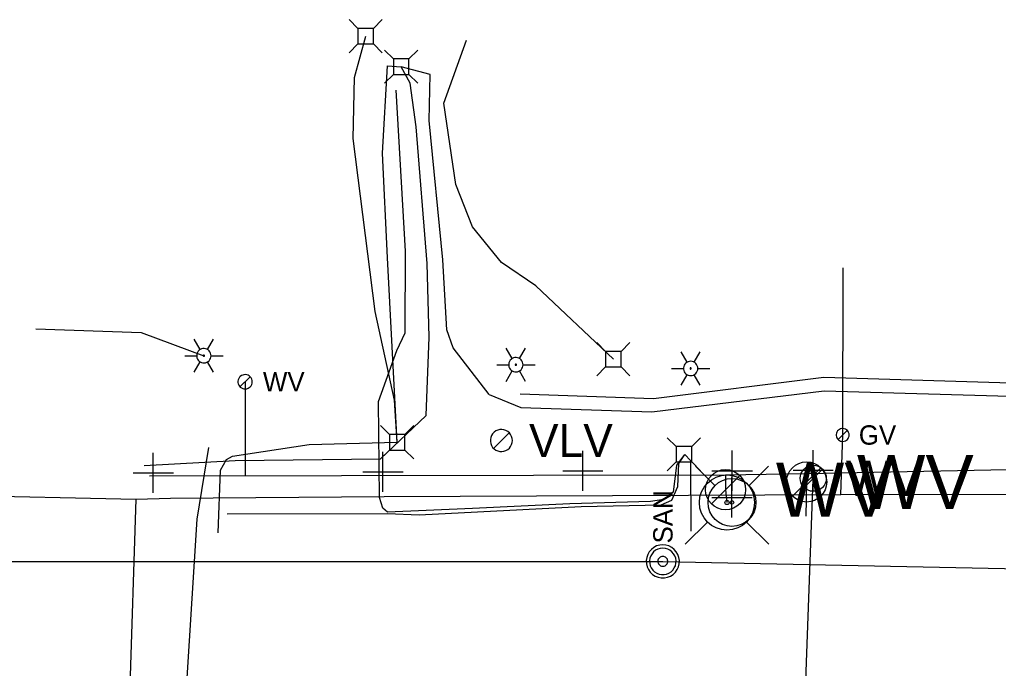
# Model space of a CAD drawing. Extents: x 596028 to 606371, y 330010 to 403088.
# Drawn here: x 601306.7 to 601501.4, y 366159.5 to 366288.7 of the extents above; entities that cross this region are included whole.
import ezdxf

# ---------------------------------------------------------------- set-up
doc = ezdxf.new("R2010")
doc.units = 0
for name, color, linetype in [('E_LTG', 7, 'Continuous'), ('E_SIG', 7, 'Continuous'), ('E_UTL_AG_Bold', 7, 'Continuous'), ('E_UTL_E_UG', 7, 'Continuous'), ('E_UTL_G', 7, 'Continuous'), ('E_UTL_G_UG', 7, 'Continuous'), ('E_UTL_SAN_MH', 7, 'Continuous'), ('E_UTL_SAN_UG', 7, 'Continuous'), ('E_UTL_T_UG', 7, 'Continuous'), ('E_UTL_TV_UG', 7, 'Continuous'), ('E_UTL_VLV', 7, 'Continuous'), ('E_UTL_W', 7, 'Continuous'), ('E_UTL_W_UG', 7, 'Continuous'), ('E_UTL_WHydrant', 7, 'Continuous')]:
    doc.layers.add(name, color=color, linetype=linetype)

# ---------------------------------------------------------------- blocks, each defined once
blk = doc.blocks.new('PED')
at = {"layer": 'E_UTL_AG_Bold'}
for p, q in [((-8, 8), (-16, 16)), ((8, 8), (16, 16)), ((-8, -8), (-16, -16)), ((8, -8), (16, -16))]:
    blk.add_line(p, q, dxfattribs=at)
blk.add_lwpolyline([(-8, -8), (8, -8), (8, 8), (-8, 8)], close=True, dxfattribs=at)
blk = doc.blocks.new('WV')
at = {"layer": 'E_UTL_W'}
blk.add_line((-8.62, -8.62), (8.62, 8.62), dxfattribs=at)
blk.add_circle((0, 0), 12.19, dxfattribs=at)
blk.add_text('WV', height=32.918, dxfattribs=at).set_placement((30.48, -16.46))
blk = doc.blocks.new('HYD')
at = {"layer": 'E_UTL_WHydrant'}
for p, q in [((-11.69, 11.7), (-25.35, 25.35)), ((11.7, 11.7), (25.36, 25.35))]:
    blk.add_line(p, q, dxfattribs=at)
for radius in [16.72, 1.28]:
    blk.add_circle((0, 0), radius, dxfattribs=at)

msp = doc.modelspace()

# ---------------------------------------------------------------- linework, layer by layer
at = {"layer": 'E_LTG'}
for points in [[(601342.6, 366223.01), (601341.41, 366225.07)], [(601344.03, 366223.01), (601345.22, 366225.07)], [(601344.74, 366221.77), (601344.72, 366222.04), (601344.64, 366222.3), (601344.52, 366222.54), (601344.35, 366222.75), (601344.14, 366222.93), (601343.91, 366223.07), (601343.65, 366223.16), (601343.38, 366223.19), (601343.11, 366223.18), (601342.85, 366223.12), (601342.6, 366223.01), (601342.38, 366222.85), (601342.19, 366222.65), (601342.05, 366222.42), (601341.94, 366222.17), (601341.89, 366221.9), (601341.89, 366221.63), (601341.94, 366221.36), (601342.05, 366221.11), (601342.19, 366220.88), (601342.38, 366220.69), (601342.6, 366220.53), (601342.85, 366220.42), (601343.11, 366220.35), (601343.38, 366220.34), (601343.65, 366220.38), (601343.91, 366220.47), (601344.14, 366220.6), (601344.35, 366220.78), (601344.52, 366220.99), (601344.64, 366221.24), (601344.72, 366221.5), (601344.74, 366221.77)], [(601344.74, 366221.77), (601344.72, 366222.04), (601344.64, 366222.3), (601344.52, 366222.54), (601344.35, 366222.75), (601344.14, 366222.93), (601343.91, 366223.07), (601343.65, 366223.16), (601343.38, 366223.19), (601343.11, 366223.18), (601342.85, 366223.12), (601342.6, 366223.01), (601342.38, 366222.85), (601342.19, 366222.65), (601342.05, 366222.42), (601341.94, 366222.17), (601341.89, 366221.9), (601341.89, 366221.63), (601341.94, 366221.36), (601342.05, 366221.11), (601342.19, 366220.88), (601342.38, 366220.69), (601342.6, 366220.53), (601342.85, 366220.42), (601343.11, 366220.35), (601343.38, 366220.34), (601343.65, 366220.38), (601343.91, 366220.47), (601344.14, 366220.6), (601344.35, 366220.78), (601344.52, 366220.99), (601344.64, 366221.24), (601344.72, 366221.5), (601344.74, 366221.77)], [(601344.74, 366221.77), (601344.72, 366222.04), (601344.64, 366222.3), (601344.52, 366222.54), (601344.35, 366222.75), (601344.14, 366222.93), (601343.91, 366223.07), (601343.65, 366223.16), (601343.38, 366223.19), (601343.11, 366223.18), (601342.85, 366223.12), (601342.6, 366223.01), (601342.38, 366222.85), (601342.19, 366222.65), (601342.05, 366222.42), (601341.94, 366222.17), (601341.89, 366221.9), (601341.89, 366221.63), (601341.94, 366221.36), (601342.05, 366221.11), (601342.19, 366220.88), (601342.38, 366220.69), (601342.6, 366220.53), (601342.85, 366220.42), (601343.11, 366220.35), (601343.38, 366220.34), (601343.65, 366220.38), (601343.91, 366220.47), (601344.14, 366220.6), (601344.35, 366220.78), (601344.52, 366220.99), (601344.64, 366221.24), (601344.72, 366221.5), (601344.74, 366221.77)], [(601404.68, 366221.21), (601403.48, 366223.27)], [(601406.1, 366221.21), (601407.3, 366223.27)], [(601339.5, 366221.77), (601341.89, 366221.77)], [(601343.43, 366221.77), (601343.43, 366221.79), (601343.43, 366221.81), (601343.42, 366221.83), (601343.4, 366221.85), (601343.38, 366221.86), (601343.36, 366221.88), (601343.34, 366221.88), (601343.32, 366221.89), (601343.3, 366221.89), (601343.28, 366221.88), (601343.26, 366221.87), (601343.24, 366221.86), (601343.22, 366221.84), (601343.21, 366221.82), (601343.2, 366221.8), (601343.2, 366221.78), (601343.2, 366221.76), (601343.2, 366221.73), (601343.21, 366221.71), (601343.22, 366221.69), (601343.24, 366221.68), (601343.26, 366221.66), (601343.28, 366221.66), (601343.3, 366221.65), (601343.32, 366221.65), (601343.34, 366221.65), (601343.36, 366221.66), (601343.38, 366221.67), (601343.4, 366221.69), (601343.42, 366221.7), (601343.43, 366221.72), (601343.43, 366221.75), (601343.43, 366221.77)], [(601344.74, 366221.77), (601347.13, 366221.77)], [(601406.82, 366219.97), (601406.79, 366220.24), (601406.72, 366220.51), (601406.59, 366220.75), (601406.42, 366220.96), (601406.22, 366221.14), (601405.98, 366221.27), (601405.73, 366221.36), (601405.46, 366221.4), (601405.19, 366221.39), (601404.92, 366221.32), (601404.68, 366221.21), (601404.45, 366221.05), (601404.27, 366220.86), (601404.12, 366220.63), (601404.02, 366220.38), (601403.97, 366220.11), (601403.97, 366219.84), (601404.02, 366219.57), (601404.12, 366219.32), (601404.27, 366219.09), (601404.45, 366218.89), (601404.68, 366218.74), (601404.92, 366218.62), (601405.19, 366218.56), (601405.46, 366218.55), (601405.73, 366218.59), (601405.98, 366218.67), (601406.22, 366218.81), (601406.42, 366218.99), (601406.59, 366219.2), (601406.72, 366219.44), (601406.79, 366219.7), (601406.82, 366219.97)], [(601406.82, 366219.97), (601406.79, 366220.24), (601406.72, 366220.51), (601406.59, 366220.75), (601406.42, 366220.96), (601406.22, 366221.14), (601405.98, 366221.27), (601405.73, 366221.36), (601405.46, 366221.4), (601405.19, 366221.39), (601404.92, 366221.32), (601404.68, 366221.21), (601404.45, 366221.05), (601404.27, 366220.86), (601404.12, 366220.63), (601404.02, 366220.38), (601403.97, 366220.11), (601403.97, 366219.84), (601404.02, 366219.57), (601404.12, 366219.32), (601404.27, 366219.09), (601404.45, 366218.89), (601404.68, 366218.74), (601404.92, 366218.62), (601405.19, 366218.56), (601405.46, 366218.55), (601405.73, 366218.59), (601405.98, 366218.67), (601406.22, 366218.81), (601406.42, 366218.99), (601406.59, 366219.2), (601406.72, 366219.44), (601406.79, 366219.7), (601406.82, 366219.97)], [(601406.82, 366219.97), (601406.79, 366220.24), (601406.72, 366220.51), (601406.59, 366220.75), (601406.42, 366220.96), (601406.22, 366221.14), (601405.98, 366221.27), (601405.73, 366221.36), (601405.46, 366221.4), (601405.19, 366221.39), (601404.92, 366221.32), (601404.68, 366221.21), (601404.45, 366221.05), (601404.27, 366220.86), (601404.12, 366220.63), (601404.02, 366220.38), (601403.97, 366220.11), (601403.97, 366219.84), (601404.02, 366219.57), (601404.12, 366219.32), (601404.27, 366219.09), (601404.45, 366218.89), (601404.68, 366218.74), (601404.92, 366218.62), (601405.19, 366218.56), (601405.46, 366218.55), (601405.73, 366218.59), (601405.98, 366218.67), (601406.22, 366218.81), (601406.42, 366218.99), (601406.59, 366219.2), (601406.72, 366219.44), (601406.79, 366219.7), (601406.82, 366219.97)], [(601439.44, 366220.47), (601438.25, 366222.53)], [(601440.87, 366220.47), (601442.06, 366222.53)], [(601341.41, 366218.47), (601342.6, 366220.53)], [(601345.22, 366218.47), (601344.03, 366220.53)], [(601401.58, 366219.97), (601403.96, 366219.97)], [(601405.51, 366219.97), (601405.51, 366220), (601405.5, 366220.02), (601405.49, 366220.04), (601405.48, 366220.06), (601405.46, 366220.07), (601405.44, 366220.08), (601405.42, 366220.09), (601405.4, 366220.09), (601405.37, 366220.09), (601405.35, 366220.09), (601405.33, 366220.08), (601405.31, 366220.06), (601405.3, 366220.05), (601405.28, 366220.03), (601405.28, 366220.01), (601405.27, 366219.99), (601405.27, 366219.96), (601405.28, 366219.94), (601405.28, 366219.92), (601405.3, 366219.9), (601405.31, 366219.88), (601405.33, 366219.87), (601405.35, 366219.86), (601405.37, 366219.86), (601405.4, 366219.86), (601405.42, 366219.86), (601405.44, 366219.87), (601405.46, 366219.88), (601405.48, 366219.89), (601405.49, 366219.91), (601405.5, 366219.93), (601405.51, 366219.95), (601405.51, 366219.97)], [(601406.82, 366219.97), (601409.2, 366219.97)], [(601436.35, 366219.23), (601438.73, 366219.23)], [(601441.59, 366219.23), (601441.56, 366219.5), (601441.48, 366219.76), (601441.36, 366220.01), (601441.19, 366220.22), (601440.99, 366220.4), (601440.75, 366220.53), (601440.49, 366220.62), (601440.22, 366220.66), (601439.95, 366220.65), (601439.69, 366220.58), (601439.44, 366220.47), (601439.22, 366220.31), (601439.03, 366220.12), (601438.89, 366219.89), (601438.79, 366219.64), (601438.73, 366219.37), (601438.73, 366219.1), (601438.79, 366218.83), (601438.89, 366218.58), (601439.03, 366218.35), (601439.22, 366218.15), (601439.44, 366218), (601439.69, 366217.88), (601439.95, 366217.82), (601440.22, 366217.81), (601440.49, 366217.84), (601440.75, 366217.93), (601440.99, 366218.07), (601441.19, 366218.25), (601441.36, 366218.46), (601441.48, 366218.7), (601441.56, 366218.96), (601441.59, 366219.23)], [(601441.59, 366219.23), (601441.56, 366219.5), (601441.48, 366219.76), (601441.36, 366220.01), (601441.19, 366220.22), (601440.99, 366220.4), (601440.75, 366220.53), (601440.49, 366220.62), (601440.22, 366220.66), (601439.95, 366220.65), (601439.69, 366220.58), (601439.44, 366220.47), (601439.22, 366220.31), (601439.03, 366220.12), (601438.89, 366219.89), (601438.79, 366219.64), (601438.73, 366219.37), (601438.73, 366219.1), (601438.79, 366218.83), (601438.89, 366218.58), (601439.03, 366218.35), (601439.22, 366218.15), (601439.44, 366218), (601439.69, 366217.88), (601439.95, 366217.82), (601440.22, 366217.81), (601440.49, 366217.84), (601440.75, 366217.93), (601440.99, 366218.07), (601441.19, 366218.25), (601441.36, 366218.46), (601441.48, 366218.7), (601441.56, 366218.96), (601441.59, 366219.23)], [(601441.59, 366219.23), (601441.56, 366219.5), (601441.48, 366219.76), (601441.36, 366220.01), (601441.19, 366220.22), (601440.99, 366220.4), (601440.75, 366220.53), (601440.49, 366220.62), (601440.22, 366220.66), (601439.95, 366220.65), (601439.69, 366220.58), (601439.44, 366220.47), (601439.22, 366220.31), (601439.03, 366220.12), (601438.89, 366219.89), (601438.79, 366219.64), (601438.73, 366219.37), (601438.73, 366219.1), (601438.79, 366218.83), (601438.89, 366218.58), (601439.03, 366218.35), (601439.22, 366218.15), (601439.44, 366218), (601439.69, 366217.88), (601439.95, 366217.82), (601440.22, 366217.81), (601440.49, 366217.84), (601440.75, 366217.93), (601440.99, 366218.07), (601441.19, 366218.25), (601441.36, 366218.46), (601441.48, 366218.7), (601441.56, 366218.96), (601441.59, 366219.23)], [(601440.28, 366219.23), (601440.27, 366219.26), (601440.27, 366219.28), (601440.26, 366219.3), (601440.24, 366219.32), (601440.23, 366219.33), (601440.21, 366219.34), (601440.18, 366219.35), (601440.16, 366219.35), (601440.14, 366219.35), (601440.12, 366219.35), (601440.1, 366219.34), (601440.08, 366219.32), (601440.06, 366219.31), (601440.05, 366219.29), (601440.04, 366219.27), (601440.04, 366219.24), (601440.04, 366219.22), (601440.04, 366219.2), (601440.05, 366219.18), (601440.06, 366219.16), (601440.08, 366219.14), (601440.1, 366219.13), (601440.12, 366219.12), (601440.14, 366219.12), (601440.16, 366219.11), (601440.18, 366219.12), (601440.21, 366219.13), (601440.23, 366219.14), (601440.24, 366219.15), (601440.26, 366219.17), (601440.27, 366219.19), (601440.27, 366219.21), (601440.28, 366219.23)], [(601441.59, 366219.23), (601443.97, 366219.23)], [(601403.48, 366216.67), (601404.68, 366218.74)], [(601407.3, 366216.67), (601406.1, 366218.74)], [(601438.25, 366215.93), (601439.44, 366218)], [(601442.06, 366215.93), (601440.87, 366218)]]:
    msp.add_lwpolyline(points, dxfattribs=at)
at = {"layer": 'E_UTL_AG_Bold'}
for points in [[(601373.96, 366286.93), (601372.21, 366288.68)], [(601377.06, 366286.93), (601373.96, 366286.93)], [(601373.96, 366286.93), (601373.96, 366283.83)], [(601377.06, 366286.93), (601378.81, 366288.68)], [(601377.06, 366283.83), (601377.06, 366286.93)], [(601373.96, 366283.83), (601372.21, 366282.08)], [(601373.96, 366283.83), (601377.06, 366283.83)], [(601377.06, 366283.83), (601378.81, 366282.08)], [(601381.02, 366280.85), (601379.27, 366282.6)], [(601384.11, 366280.85), (601385.87, 366282.6)], [(601384.11, 366280.85), (601381.02, 366280.85)], [(601381.02, 366280.85), (601381.02, 366277.75)], [(601384.11, 366277.75), (601384.11, 366280.85)], [(601381.02, 366277.75), (601379.27, 366276)], [(601381.02, 366277.75), (601384.11, 366277.75)], [(601384.11, 366277.75), (601385.87, 366276)], [(601423.24, 366222.64), (601421.49, 366224.4)], [(601426.34, 366222.64), (601423.24, 366222.64)], [(601423.24, 366222.64), (601423.24, 366219.55)], [(601426.34, 366222.64), (601428.09, 366224.4)], [(601426.34, 366219.55), (601426.34, 366222.64)], [(601423.24, 366219.55), (601421.49, 366217.8)], [(601423.24, 366219.55), (601426.34, 366219.55)], [(601426.34, 366219.55), (601428.09, 366217.8)], [(601380.22, 366206.1), (601378.47, 366207.85)], [(601383.32, 366206.1), (601385.07, 366207.85)], [(601383.32, 366206.1), (601380.22, 366206.1)], [(601380.22, 366206.1), (601380.22, 366203)], [(601383.32, 366203), (601383.32, 366206.1)], [(601437.28, 366203.71), (601435.52, 366205.46)], [(601440.37, 366203.71), (601442.12, 366205.46)], [(601440.37, 366203.71), (601437.28, 366203.71)], [(601437.28, 366203.71), (601437.28, 366200.62)], [(601440.37, 366200.62), (601440.37, 366203.71)], [(601380.22, 366203), (601378.47, 366201.25)], [(601380.22, 366203), (601383.32, 366203)], [(601383.32, 366203), (601385.07, 366201.25)], [(601437.28, 366200.62), (601435.52, 366198.86)], [(601437.28, 366200.62), (601440.37, 366200.62)], [(601440.37, 366200.62), (601442.12, 366198.86)]]:
    msp.add_lwpolyline(points, dxfattribs=at)
at = {"layer": 'E_UTL_E_UG'}
for points in [[(601424.8, 366221.11), (601409.35, 366235.66), (601402.54, 366240.31), (601396.77, 366247.4), (601393.43, 366255.82), (601391.06, 366272.06), (601395.56, 366284.59)], [(601331.46, 366199.95), (601349.57, 366200.93), (601378.49, 366201.27), (601387.55, 366209.84), (601388.15, 366225.47), (601387.73, 366240.1), (601385.54, 366267.35), (601384.38, 366276.03), (601382.57, 366279.3)], [(601381.77, 366204.55), (601379.86, 366241.25), (601378.84, 366262.1), (601379.85, 366279.49), (601382.57, 366279.3)], [(601400.11, 366214.04), (601392.89, 366223.32), (601391.68, 366226.9), (601390.83, 366240.86), (601388.11, 366268.56), (601388.32, 366277.77), (601382.57, 366279.3)], [(601400.11, 366214.04), (601406.37, 366211.47), (601432.47, 366210.62), (601466.75, 366214.81), (601505.9, 366213.64), (601510.33, 366214.42), (601513.04, 366217.26), (601512.73, 366230.66)], [(601406.24, 366214.2), (601432.77, 366213.24), (601466.67, 366217.51), (601506.04, 366216.34), (601509.32, 366216.61), (601511.21, 366218.95), (601510.19, 366231.46)], [(601309.91, 366227.12), (601330.85, 366226.4), (601343.32, 366221.77)], [(601337.64, 366080.94), (601337.3, 366092.03), (601339.47, 366149.22), (601341.95, 366189.23), (601344.3, 366203.53)]]:
    msp.add_lwpolyline(points, dxfattribs=at)
at = {"layer": 'E_UTL_G'}
for points in [[(601471.69, 366206), (601471.67, 366206.24), (601471.6, 366206.47), (601471.49, 366206.69), (601471.34, 366206.88), (601471.15, 366207.04), (601470.94, 366207.16), (601470.71, 366207.24), (601470.47, 366207.28), (601470.23, 366207.27), (601469.99, 366207.21), (601469.77, 366207.11), (601469.57, 366206.97), (601469.4, 366206.79), (601469.27, 366206.58), (601469.18, 366206.36), (601469.13, 366206.12), (601469.13, 366205.87), (601469.18, 366205.64), (601469.27, 366205.41), (601469.4, 366205.2), (601469.57, 366205.03), (601469.77, 366204.89), (601469.99, 366204.78), (601470.23, 366204.73), (601470.47, 366204.71), (601470.71, 366204.75), (601470.94, 366204.83), (601471.15, 366204.95), (601471.34, 366205.11), (601471.49, 366205.3), (601471.6, 366205.52), (601471.67, 366205.75), (601471.69, 366206)], [(601469.5, 366205.09), (601471.32, 366206.9)]]:
    msp.add_lwpolyline(points, dxfattribs=at)
at = {"layer": 'E_UTL_G_UG'}
for points in [[(601470.06, 366194.18), (601470.41, 366206), (601470.48, 366239.27)], [(601257.24, 366194.79), (601329.82, 366193.2), (601336.71, 366193.43), (601379.22, 366193.73), (601470.06, 366194.18), (601507.73, 366194.22), (601643.1, 366194.94), (601677.95, 366195.03), (601788.27, 366195.57), (601885.75, 366195.03), (601923.91, 366195.66), (602032.17, 366195.19), (602072.71, 366194.94)], [(601327.97, 366084.19), (601327.71, 366092.59), (601326.77, 366131.9), (601327.76, 366148.86), (601328.59, 366153.91), (601329.82, 366193.2)]]:
    msp.add_lwpolyline(points, dxfattribs=at)
at = {"layer": 'E_UTL_SAN_MH'}
for points in [[(601434.63, 366184.14), (601434, 366184.08), (601433.4, 366183.9), (601432.84, 366183.62), (601432.35, 366183.23), (601431.94, 366182.75), (601431.62, 366182.21), (601431.42, 366181.62), (601431.33, 366181), (601431.36, 366180.37), (601431.51, 366179.76), (601431.77, 366179.19), (601432.13, 366178.68), (601432.59, 366178.25), (601433.11, 366177.91), (601433.7, 366177.67), (601434.31, 366177.55), (601434.94, 366177.55), (601435.56, 366177.67), (601436.14, 366177.91), (601436.67, 366178.25), (601437.12, 366178.68), (601437.48, 366179.19), (601437.74, 366179.76), (601437.89, 366180.37), (601437.92, 366181), (601437.83, 366181.62), (601437.63, 366182.21), (601437.31, 366182.75), (601436.9, 366183.23), (601436.41, 366183.62), (601435.85, 366183.9), (601435.25, 366184.08), (601434.63, 366184.14)], [(601434.63, 366183.48), (601434.13, 366183.43), (601433.64, 366183.29), (601433.2, 366183.06), (601432.8, 366182.75), (601432.48, 366182.37), (601432.22, 366181.94), (601432.06, 366181.46), (601431.99, 366180.96), (601432.01, 366180.46), (601432.13, 366179.98), (601432.34, 366179.52), (601432.63, 366179.11), (601432.99, 366178.76), (601433.42, 366178.49), (601433.88, 366178.31), (601434.38, 366178.21), (601434.88, 366178.21), (601435.37, 366178.31), (601435.84, 366178.49), (601436.26, 366178.76), (601436.62, 366179.11), (601436.91, 366179.52), (601437.12, 366179.98), (601437.24, 366180.46), (601437.26, 366180.96), (601437.19, 366181.46), (601437.03, 366181.94), (601436.78, 366182.37), (601436.45, 366182.75), (601436.05, 366183.06), (601435.61, 366183.29), (601435.13, 366183.43), (601434.63, 366183.48)], [(601434.63, 366181.83), (601434.44, 366181.81), (601434.26, 366181.76), (601434.09, 366181.67), (601433.94, 366181.56), (601433.82, 366181.41), (601433.73, 366181.25), (601433.66, 366181.07), (601433.64, 366180.89), (601433.65, 366180.7), (601433.69, 366180.52), (601433.77, 366180.34), (601433.88, 366180.19), (601434.01, 366180.06), (601434.17, 366179.96), (601434.35, 366179.89), (601434.53, 366179.85), (601434.72, 366179.85), (601434.9, 366179.89), (601435.08, 366179.96), (601435.24, 366180.06), (601435.37, 366180.19), (601435.48, 366180.34), (601435.56, 366180.52), (601435.61, 366180.7), (601435.61, 366180.89), (601435.59, 366181.07), (601435.53, 366181.25), (601435.43, 366181.41), (601435.31, 366181.56), (601435.16, 366181.67), (601434.99, 366181.76), (601434.81, 366181.81), (601434.63, 366181.83)]]:
    msp.add_lwpolyline(points, dxfattribs=at)
at = {"layer": 'E_UTL_SAN_UG'}
for p, q in [((601184, 366180.84), (601434.63, 366180.84)), ((601434.63, 366180.84), (601749.15, 366174.31))]:
    msp.add_line(p, q, dxfattribs=at)
at = {"layer": 'E_UTL_T_UG'}
for points in [[(601438.92, 366202.13), (601437.34, 366199.99), (601436.69, 366194.64), (601434.81, 366193.15), (601432.15, 366192.73), (601416.14, 366192.32), (601396.75, 366191.35), (601379.86, 366190.64), (601378.92, 366191.44), (601378.24, 366193.52), (601378.04, 366212.65), (601381.73, 366222.8), (601383.39, 366226.32), (601383.41, 366242.56), (601381.55, 366274.6)], [(601347.94, 366190.3), (601379.83, 366190.38), (601386.17, 366190.11), (601418.41, 366191.76), (601434.3, 366192.12), (601436.42, 366193.05), (601437.6, 366195.75), (601437.81, 366200.31), (601439.02, 366202.12), (601440.16, 366200.92), (601440.23, 366186.84)]]:
    msp.add_lwpolyline(points, dxfattribs=at)
at = {"layer": 'E_UTL_TV_UG'}
for points in [[(601381.77, 366204.55), (601381.22, 366212.94), (601377.41, 366230.57), (601373, 366265.03), (601373.28, 366277.17), (601375.51, 366285.38)], [(601346.16, 366186.55), (601346.65, 366198.96), (601347.84, 366201.14), (601349.02, 366201.75), (601364.29, 366204.08), (601381.77, 366204.55)]]:
    msp.add_lwpolyline(points, dxfattribs=at)
at = {"layer": 'E_UTL_VLV'}
for points in [[(601404.7, 366204.89), (601404.66, 366205.3), (601404.54, 366205.7), (601404.35, 366206.08), (601404.09, 366206.4), (601403.77, 366206.68), (601403.41, 366206.89), (601403.02, 366207.02), (601402.6, 366207.08), (601402.18, 366207.06), (601401.78, 366206.97), (601401.4, 366206.79), (601401.06, 366206.55), (601400.77, 366206.25), (601400.54, 366205.89), (601400.39, 366205.51), (601400.31, 366205.1), (601400.31, 366204.68), (601400.39, 366204.27), (601400.54, 366203.88), (601400.77, 366203.53), (601401.06, 366203.22), (601401.4, 366202.98), (601401.78, 366202.81), (601402.18, 366202.71), (601402.6, 366202.69), (601403.02, 366202.75), (601403.41, 366202.89), (601403.77, 366203.09), (601404.09, 366203.37), (601404.35, 366203.7), (601404.54, 366204.07), (601404.66, 366204.47), (601404.7, 366204.89)], [(601400.94, 366203.33), (601404.05, 366206.44)]]:
    msp.add_lwpolyline(points, dxfattribs=at)
at = {"layer": 'E_UTL_W'}
for points in [[(601352.93, 366216.59), (601352.9, 366216.86), (601352.83, 366217.12), (601352.7, 366217.36), (601352.54, 366217.57), (601352.33, 366217.75), (601352.1, 366217.88), (601351.84, 366217.97), (601351.57, 366218.01), (601351.3, 366218), (601351.04, 366217.93), (601350.79, 366217.82), (601350.57, 366217.66), (601350.38, 366217.47), (601350.24, 366217.24), (601350.14, 366216.99), (601350.08, 366216.72), (601350.08, 366216.45), (601350.14, 366216.18), (601350.24, 366215.93), (601350.38, 366215.7), (601350.57, 366215.51), (601350.79, 366215.35), (601351.04, 366215.24), (601351.3, 366215.17), (601351.57, 366215.16), (601351.84, 366215.2), (601352.1, 366215.29), (601352.33, 366215.42), (601352.54, 366215.6), (601352.7, 366215.81), (601352.83, 366216.06), (601352.9, 366216.32), (601352.93, 366216.59)], [(601350.5, 366215.58), (601352.51, 366217.59)], [(601462.73, 366195.53), (601466.39, 366199.2)]]:
    msp.add_lwpolyline(points, dxfattribs=at)
msp.add_circle((601464.56, 366197.37), 2.59, dxfattribs=at)
at = {"layer": 'E_UTL_W_UG'}
for points in [[(601351.5, 366216.59), (601351.5, 366197.91)], [(601332.47, 366197.89), (601447.12, 366198.03), (601463.29, 366198.33), (601513.23, 366199.35), (601564.74, 366200.47), (601720.49, 366201.24), (601753.76, 366201.15), (601883.86, 366200.37), (601941.58, 366200.84), (602013.66, 366202.16), (602030.81, 366201), (602038.67, 366198.62), (602042.58, 366198.35)], [(601333.26, 366194.47), (601333.26, 366202.47)], [(601378.95, 366194.65), (601378.95, 366202.65)], [(601418.71, 366194.87), (601418.71, 366202.87)], [(601448.4, 366194.89), (601448.4, 366202.89)], [(601448.44, 366194.87), (601448.44, 366202.87)], [(601464.53, 366194.96), (601464.53, 366202.96)], [(601329.26, 366198.47), (601337.26, 366198.47)], [(601374.95, 366198.65), (601382.95, 366198.65)], [(601414.71, 366198.87), (601422.71, 366198.87)], [(601444.4, 366198.89), (601452.4, 366198.89)], [(601444.44, 366198.87), (601452.44, 366198.87)], [(601447.12, 366198.03), (601447.11, 366195.11), (601447.39, 366192.55)], [(601448.38, 366189.55), (601448.38, 366197.55)], [(601460.53, 366198.96), (601468.53, 366198.96)], [(601464.53, 366198.96), (601462.16, 366133.43), (601462.21, 366083.12)], [(601463.29, 366198.33), (601463.24, 366196.64), (601463.08, 366189.83)], [(601444.38, 366193.55), (601452.38, 366193.55)]]:
    msp.add_lwpolyline(points, dxfattribs=at)
at = {"layer": 'E_UTL_WHydrant'}
for points in [[(601445.05, 366195.9), (601441.16, 366199.8)], [(601451.73, 366195.9), (601455.62, 366199.8)]]:
    msp.add_lwpolyline(points, dxfattribs=at)
for radius in [4.77, 0.365]:
    msp.add_circle((601448.39, 366192.57), radius, dxfattribs=at)

# ---------------------------------------------------------------- block references
at = {"layer": 'E_SIG'}
for name, p, xscale, yscale in [('PED', (601381.54, 366222.94), 3.280833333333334e-09, 3.280833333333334e-09), ('WV', (601463.24, 366196.64), 0.32808333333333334, 0.32808333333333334), ('WV', (601447.11, 366195.11), 0.32808333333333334, 0.32808333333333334)]:
    msp.add_blockref(name, p, dxfattribs=dict(at, xscale=xscale, yscale=yscale))
at = {"layer": 'E_SIG', "xscale": 0.32808333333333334, "yscale": 0.32808333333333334, "rotation": 180}
msp.add_blockref('HYD', (601447.39, 366192.55), dxfattribs=at)

# ---------------------------------------------------------------- texts
at = {"layer": 'E_UTL_G'}
msp.add_text('GV', height=3.85, dxfattribs=at).set_placement((601473.62, 366204.07))
at = {"layer": 'E_UTL_SAN_MH'}
msp.add_text('SAN', height=3.849, rotation=90, dxfattribs=at).set_placement((601436.57, 366184.4))
at = {"layer": 'E_UTL_VLV'}
msp.add_text('VLV', height=6.6, dxfattribs=at).set_placement((601408, 366201.59))
at = {"layer": 'E_UTL_W'}
for height, p in [(3.85, (601355.07, 366214.66)), (7, (601471.04, 366193.87))]:
    msp.add_text('WV', height=height, dxfattribs=at).set_placement(p)

doc.saveas('drawing.dxf')
